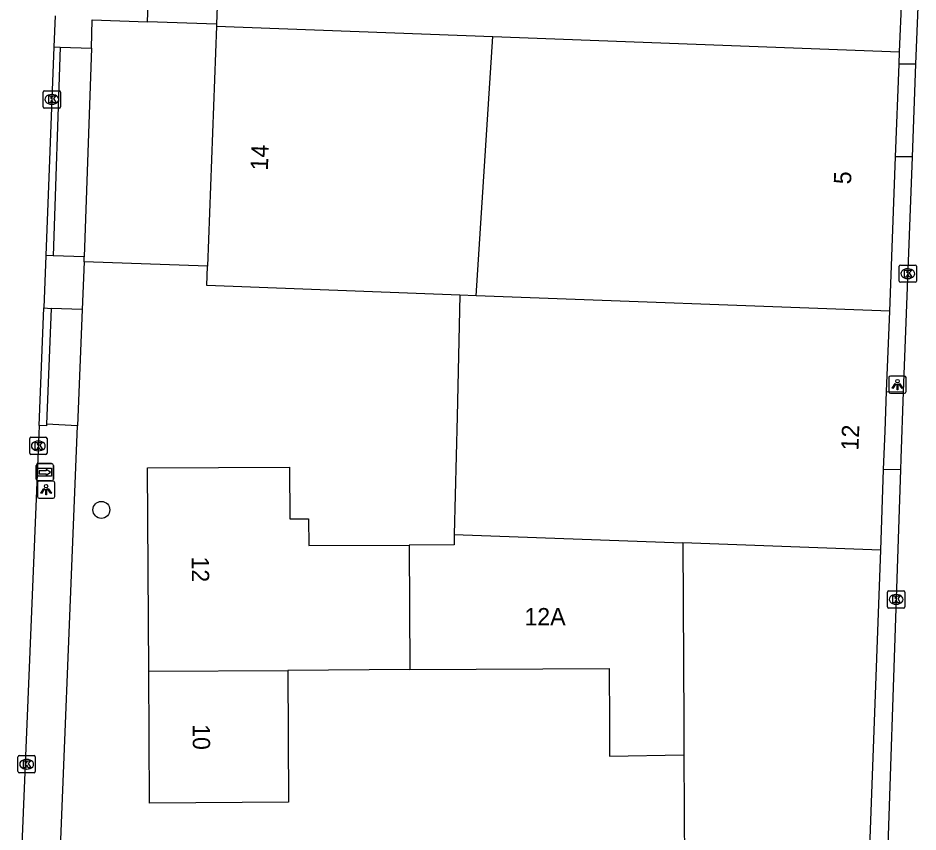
# Model space of a CAD drawing. Extents: x 161355 to 162026, y 386504 to 387459.
# Drawn here: x 161842.3 to 161894.3, y 387276.3 to 387323.4 of the extents above; entities that cross this region are included whole.
import ezdxf

# ---------------------------------------------------------------- set-up
doc = ezdxf.new("R2010")
doc.units = 0
for name, color, linetype in [('IMGEO_Boom', 7, 'Continuous'), ('IMGEO_Kolk', 7, 'Continuous'), ('IMGEO_Lichtpunt', 7, 'Continuous'), ('IMGEO_Pand', 7, 'Continuous'), ('IMGEO_Pand_nummerreeks', 7, 'Continuous'), ('IMGEO_Rijbaan_lokaal_open', 7, 'Continuous'), ('IMGEO_Voetpad_open', 7, 'Continuous'), ('IMGEO_Wegwijzer', 7, 'Continuous')]:
    doc.layers.add(name, color=color, linetype=linetype)

msp = doc.modelspace()

# ---------------------------------------------------------------- linework, layer by layer
at = {"layer": 'IMGEO_Boom'}
msp.add_circle((161847.128, 387294.958), 0.489, dxfattribs=at)
at = {"layer": 'IMGEO_Kolk'}
for p, q in [((161843.766, 387318.261), (161843.766, 387319.113)), ((161843.841, 387319.187), (161844.693, 387319.187)), ((161844.767, 387319.113), (161844.767, 387318.261)), ((161844.254, 387318.967), (161844.279, 387318.967)), ((161844.693, 387318.187), (161843.841, 387318.187)), ((161844.277, 387318.407), (161844.252, 387318.407)), ((161893.205, 387308.188), (161893.205, 387309.04)), ((161893.28, 387309.114), (161894.132, 387309.114)), ((161893.693, 387308.894), (161893.718, 387308.894)), ((161894.206, 387309.04), (161894.206, 387308.188)), ((161893.716, 387308.334), (161893.691, 387308.334)), ((161894.132, 387308.114), (161893.28, 387308.114)), ((161842.987, 387298.232), (161842.987, 387299.084)), ((161843.062, 387299.158), (161843.914, 387299.158)), ((161843.475, 387298.938), (161843.5, 387298.938)), ((161843.988, 387299.084), (161843.988, 387298.232)), ((161843.498, 387298.378), (161843.473, 387298.378)), ((161843.914, 387298.158), (161843.062, 387298.158)), ((161892.532, 387289.358), (161892.532, 387290.21)), ((161892.607, 387290.284), (161893.459, 387290.284)), ((161893.02, 387290.064), (161893.045, 387290.064)), ((161893.533, 387290.21), (161893.533, 387289.358)), ((161893.043, 387289.504), (161893.018, 387289.504)), ((161893.459, 387289.284), (161892.607, 387289.284)), ((161842.312, 387279.83), (161842.312, 387280.682)), ((161842.387, 387280.756), (161843.239, 387280.756)), ((161843.313, 387280.682), (161843.313, 387279.83)), ((161842.8, 387280.536), (161842.825, 387280.536)), ((161843.239, 387279.756), (161842.387, 387279.756)), ((161842.823, 387279.976), (161842.798, 387279.976))]:
    msp.add_line(p, q, dxfattribs=at)
for points in [[(161843.766, 387318.261), (161843.766, 387319.113)], [(161843.841, 387319.187), (161844.693, 387319.187)], [(161844.767, 387319.113), (161844.767, 387318.261)], [(161844.087, 387318.887), (161844.21, 387318.887), (161844.21, 387318.736), (161844.34, 387318.887), (161844.504, 387318.887), (161844.358, 387318.736), (161844.511, 387318.487), (161844.359, 387318.487), (161844.274, 387318.651), (161844.21, 387318.584), (161844.21, 387318.487), (161844.087, 387318.487), (161844.087, 387318.887)], [(161844.693, 387318.187), (161843.841, 387318.187)], [(161893.205, 387308.188), (161893.205, 387309.04)], [(161893.28, 387309.114), (161894.132, 387309.114)], [(161893.526, 387308.814), (161893.649, 387308.814), (161893.649, 387308.663), (161893.779, 387308.814), (161893.943, 387308.814), (161893.797, 387308.663), (161893.95, 387308.414), (161893.798, 387308.414), (161893.713, 387308.578), (161893.649, 387308.511), (161893.649, 387308.414), (161893.526, 387308.414), (161893.526, 387308.814)], [(161894.206, 387309.04), (161894.206, 387308.188)], [(161894.132, 387308.114), (161893.28, 387308.114)], [(161842.987, 387298.232), (161842.987, 387299.084)], [(161843.062, 387299.158), (161843.914, 387299.158)], [(161843.308, 387298.858), (161843.431, 387298.858), (161843.431, 387298.707), (161843.561, 387298.858), (161843.725, 387298.858), (161843.579, 387298.707), (161843.732, 387298.458), (161843.58, 387298.458), (161843.495, 387298.622), (161843.431, 387298.555), (161843.431, 387298.458), (161843.308, 387298.458), (161843.308, 387298.858)], [(161843.988, 387299.084), (161843.988, 387298.232)], [(161843.914, 387298.158), (161843.062, 387298.158)], [(161892.532, 387289.358), (161892.532, 387290.21)], [(161892.607, 387290.284), (161893.459, 387290.284)], [(161892.853, 387289.984), (161892.976, 387289.984), (161892.976, 387289.833), (161893.106, 387289.984), (161893.27, 387289.984), (161893.124, 387289.833), (161893.277, 387289.584), (161893.125, 387289.584), (161893.04, 387289.748), (161892.976, 387289.681), (161892.976, 387289.584), (161892.853, 387289.584), (161892.853, 387289.984)], [(161893.533, 387290.21), (161893.533, 387289.358)], [(161893.459, 387289.284), (161892.607, 387289.284)], [(161842.312, 387279.83), (161842.312, 387280.682)], [(161842.387, 387280.756), (161843.239, 387280.756)], [(161843.313, 387280.682), (161843.313, 387279.83)], [(161842.633, 387280.456), (161842.756, 387280.456), (161842.756, 387280.305), (161842.886, 387280.456), (161843.05, 387280.456), (161842.904, 387280.305), (161843.057, 387280.056), (161842.905, 387280.056), (161842.82, 387280.22), (161842.756, 387280.153), (161842.756, 387280.056), (161842.633, 387280.056), (161842.633, 387280.456)], [(161843.239, 387279.756), (161842.387, 387279.756)]]:
    msp.add_lwpolyline(points, dxfattribs=at)
for centre, start, end in [((161843.843, 387319.111), 91.552, 178.448), ((161843.843, 387319.111), 91.552, 178.448), ((161844.691, 387319.111), 1.552, 88.448), ((161844.691, 387319.111), 1.552, 88.448), ((161843.843, 387318.263), 181.552, 268.448), ((161843.843, 387318.263), 181.552, 268.448), ((161844.691, 387318.263), 271.552, 358.448), ((161844.691, 387318.263), 271.552, 358.448), ((161893.282, 387309.038), 91.552, 178.448), ((161893.282, 387309.038), 91.552, 178.448), ((161894.13, 387309.038), 1.552, 88.448), ((161894.13, 387309.038), 1.552, 88.448), ((161893.282, 387308.19), 181.552, 268.448), ((161893.282, 387308.19), 181.552, 268.448), ((161894.13, 387308.19), 271.552, 358.448), ((161894.13, 387308.19), 271.552, 358.448), ((161843.064, 387299.082), 91.552, 178.448), ((161843.064, 387299.082), 91.552, 178.448), ((161843.912, 387299.082), 1.552, 88.448), ((161843.912, 387299.082), 1.552, 88.448), ((161843.064, 387298.234), 181.552, 268.448), ((161843.064, 387298.234), 181.552, 268.448), ((161843.912, 387298.234), 271.552, 358.448), ((161843.912, 387298.234), 271.552, 358.448), ((161892.609, 387290.208), 91.552, 178.448), ((161892.609, 387290.208), 91.552, 178.448), ((161893.457, 387290.208), 1.552, 88.448), ((161893.457, 387290.208), 1.552, 88.448), ((161892.609, 387289.36), 181.552, 268.448), ((161892.609, 387289.36), 181.552, 268.448), ((161893.457, 387289.36), 271.552, 358.448), ((161893.457, 387289.36), 271.552, 358.448), ((161842.389, 387280.68), 91.552, 178.448), ((161842.389, 387280.68), 91.552, 178.448), ((161843.237, 387280.68), 1.552, 88.448), ((161843.237, 387280.68), 1.552, 88.448), ((161842.389, 387279.832), 181.552, 268.448), ((161842.389, 387279.832), 181.552, 268.448), ((161843.237, 387279.832), 271.552, 358.448), ((161843.237, 387279.832), 271.552, 358.448)]:
    msp.add_arc(centre, 0.0765, start, end, dxfattribs=at)
for centre, major_axis, ratio, start_param, end_param in [((161844.253, 387318.687), (-0.387, 0.002), 0.722429, 4.712389, 7.853982), ((161844.278, 387318.687), (-0.39, 0.002), 0.717154, 1.570796, 4.712389), ((161893.692, 387308.614), (-0.387, 0.002), 0.722429, 4.712389, 7.853982), ((161893.717, 387308.614), (-0.39, 0.002), 0.717154, 1.570796, 4.712389), ((161843.474, 387298.658), (-0.387, 0.002), 0.722429, 4.712389, 7.853982), ((161843.499, 387298.658), (-0.39, 0.002), 0.717154, 1.570796, 4.712389), ((161893.019, 387289.784), (-0.387, 0.002), 0.722429, 4.712389, 7.853982), ((161893.044, 387289.784), (-0.39, 0.002), 0.717154, 1.570796, 4.712389), ((161842.799, 387280.256), (-0.387, 0.002), 0.722429, 4.712389, 7.853982), ((161842.824, 387280.256), (-0.39, 0.002), 0.717154, 1.570796, 4.712389)]:
    msp.add_ellipse(centre, major_axis=major_axis, ratio=ratio, start_param=start_param, end_param=end_param, dxfattribs=at)
at = {"layer": 'IMGEO_Lichtpunt'}
for p, q in [((161892.614, 387302.603), (161892.614, 387301.796)), ((161892.614, 387302.603), (161892.614, 387301.796)), ((161893.516, 387302.698), (161892.708, 387302.698)), ((161893.516, 387302.698), (161892.708, 387302.698)), ((161893.61, 387301.796), (161893.61, 387302.603)), ((161893.61, 387301.796), (161893.61, 387302.603)), ((161892.708, 387301.702), (161893.516, 387301.702)), ((161892.708, 387301.702), (161893.516, 387301.702)), ((161843.437, 387296.532), (161843.437, 387295.725)), ((161843.437, 387296.532), (161843.437, 387295.725)), ((161844.339, 387296.627), (161843.531, 387296.627)), ((161844.339, 387296.627), (161843.531, 387296.627)), ((161844.433, 387295.725), (161844.433, 387296.532)), ((161844.433, 387295.725), (161844.433, 387296.532)), ((161843.531, 387295.631), (161844.339, 387295.631)), ((161843.531, 387295.631), (161844.339, 387295.631))]:
    msp.add_line(p, q, dxfattribs=at)
for points in [[(161892.988, 387302.267), (161893.027, 387302.239), (161892.839, 387301.977), (161892.801, 387302.004), (161892.988, 387302.267)], [(161893.09, 387302.219), (161893.137, 387302.219), (161893.137, 387301.897), (161893.09, 387301.897), (161893.09, 387302.219)], [(161893.2, 387302.239), (161893.238, 387302.266), (161893.425, 387302.004), (161893.386, 387301.976), (161893.2, 387302.239)], [(161843.811, 387296.196), (161843.85, 387296.168), (161843.662, 387295.906), (161843.624, 387295.933), (161843.811, 387296.196)], [(161843.913, 387296.148), (161843.96, 387296.148), (161843.96, 387295.826), (161843.913, 387295.826), (161843.913, 387296.148)], [(161844.023, 387296.168), (161844.061, 387296.195), (161844.248, 387295.933), (161844.209, 387295.905), (161844.023, 387296.168)]]:
    msp.add_lwpolyline(points, dxfattribs=at)
for centre in [(161893.113, 387302.401), (161843.936, 387296.33)]:
    msp.add_circle(centre, 0.0994, dxfattribs=at)
for centre, start, end in [((161892.708, 387302.603), 90, 180), ((161892.708, 387302.603), 90, 180), ((161893.516, 387302.603), 0, 90), ((161893.516, 387302.603), 0, 90), ((161892.708, 387301.796), 180, 270), ((161892.708, 387301.796), 180, 270), ((161893.516, 387301.796), 270, 0), ((161893.516, 387301.796), 270, 360), ((161843.531, 387296.532), 90, 180), ((161843.531, 387296.532), 90, 180), ((161844.339, 387296.532), 0, 90), ((161844.339, 387296.532), 0, 90), ((161843.531, 387295.725), 180, 270), ((161843.531, 387295.725), 180, 270), ((161844.339, 387295.725), 270, 0), ((161844.339, 387295.725), 270, 360)]:
    msp.add_arc(centre, 0.0946, start, end, dxfattribs=at)
at = {"layer": 'IMGEO_Pand'}
for points in [[(161854.332, 387337.744), (161854.101, 387331.584), (161854.017, 387329.346), (161853.78, 387323.028)], [(161893.239, 387321.445), (161893.358, 387324.547)], [(161853.776, 387322.926), (161853.255, 387309.041)], [(161853.78, 387323.028), (161853.776, 387322.926)], [(161853.776, 387322.926), (161869.74, 387322.327)], [(161868.786, 387307.339), (161869.74, 387322.327)], [(161869.74, 387322.327), (161893.239, 387321.445)], [(161893.212, 387320.723), (161893.239, 387321.445)], [(161893.007, 387315.376), (161893.212, 387320.723)], [(161892.664, 387306.443), (161893.007, 387315.376)], [(161867.836, 387307.373), (161853.213, 387307.921), (161853.255, 387309.041)], [(161867.836, 387307.373), (161867.672, 387300.362), (161867.513, 387293.546)], [(161868.786, 387307.339), (161867.836, 387307.373)], [(161892.664, 387306.443), (161868.786, 387307.339)], [(161892.487, 387301.808), (161892.664, 387306.443)], [(161892.314, 387297.298), (161892.399, 387299.506), (161892.487, 387301.808)], [(161849.865, 387285.642), (161849.801, 387297.382), (161857.996, 387297.427), (161858.012, 387294.439), (161859.097, 387294.445), (161859.105, 387292.897), (161864.903, 387292.929)], [(161892.144, 387292.63), (161892.314, 387297.298)], [(161867.513, 387293.546), (161867.499, 387292.943), (161864.903, 387292.929)], [(161867.513, 387293.546), (161880.71, 387293.055)], [(161864.903, 387292.929), (161864.942, 387285.724)], [(161892.144, 387292.63), (161880.71, 387293.055)], [(161880.71, 387293.055), (161880.765, 387282.664), (161880.775, 387280.795)], [(161891.232, 387267.616), (161892.144, 387292.63)], [(161857.899, 387285.685), (161857.941, 387278.059), (161849.906, 387278.015), (161849.865, 387285.642)], [(161849.865, 387285.642), (161857.899, 387285.685)], [(161864.942, 387285.724), (161857.899, 387285.685)], [(161864.942, 387285.724), (161876.452, 387285.787), (161876.469, 387282.64), (161876.479, 387280.731), (161880.775, 387280.795)], [(161880.775, 387280.795), (161880.845, 387268.014), (161891.232, 387267.616)]]:
    msp.add_lwpolyline(points, dxfattribs=at)
at = {"layer": 'IMGEO_Rijbaan_lokaal_open'}
for points in [[(161894.298, 387324.525), (161894.157, 387320.727)], [(161844.462, 387323.51), (161844.391, 387321.729)], [(161844.391, 387321.729), (161843.916, 387309.655)], [(161894.157, 387320.727), (161893.957, 387315.368)], [(161893.957, 387315.368), (161893.45, 387301.791)], [(161843.916, 387309.655), (161843.796, 387306.63)], [(161843.531, 387299.836), (161843.796, 387306.63)], [(161893.45, 387301.791), (161893.306, 387297.922), (161893.284, 387297.281)], [(161843.531, 387299.836), (161843.512, 387299.344), (161842.356, 387271.413)], [(161893.284, 387297.281), (161892.265, 387266.979)]]:
    msp.add_lwpolyline(points, dxfattribs=at)
at = {"layer": 'IMGEO_Voetpad_open'}
for points in [[(161849.797, 387323.17), (161852.592, 387400.055)], [(161846.549, 387321.653), (161846.604, 387323.278), (161849.797, 387323.17)], [(161853.78, 387323.028), (161849.797, 387323.17)], [(161844.755, 387321.713), (161844.342, 387309.646)], [(161844.391, 387321.729), (161844.755, 387321.713)], [(161844.755, 387321.713), (161846.549, 387321.653)], [(161846.549, 387321.653), (161846.142, 387309.596)], [(161894.157, 387320.727), (161893.212, 387320.723)], [(161893.957, 387315.368), (161893.007, 387315.376)], [(161844.342, 387309.646), (161843.916, 387309.655)], [(161846.142, 387309.596), (161844.342, 387309.646)], [(161846.132, 387309.296), (161846.021, 387306.551)], [(161846.132, 387309.296), (161846.142, 387309.596)], [(161853.255, 387309.041), (161846.132, 387309.296)], [(161843.796, 387306.63), (161844.221, 387306.61)], [(161844.221, 387306.61), (161843.958, 387299.922)], [(161846.021, 387306.551), (161844.221, 387306.61)], [(161846.021, 387306.551), (161845.75, 387299.82)], [(161892.487, 387301.808), (161893.45, 387301.791)], [(161843.958, 387299.922), (161843.955, 387299.818), (161843.531, 387299.836)], [(161845.75, 387299.82), (161843.958, 387299.922)], [(161844.496, 387268.714), (161845.75, 387299.82)], [(161893.284, 387297.281), (161892.314, 387297.298)]]:
    msp.add_lwpolyline(points, dxfattribs=at)
at = {"layer": 'IMGEO_Wegwijzer'}
for p, q in [((161843.366, 387296.733), (161843.366, 387297.533)), ((161843.366, 387297.533), (161843.366, 387296.733)), ((161843.466, 387297.633), (161844.256, 387297.633)), ((161844.256, 387297.633), (161843.466, 387297.633)), ((161844.356, 387297.533), (161844.356, 387296.733)), ((161844.356, 387296.733), (161844.356, 387297.533)), ((161844.256, 387296.633), (161843.466, 387296.633)), ((161843.466, 387296.633), (161844.256, 387296.633))]:
    msp.add_line(p, q, dxfattribs=at)
for points in [[(161843.467, 387297.365), (161844.255, 387297.365), (161844.255, 387296.901), (161843.467, 387296.901), (161843.467, 387297.365)], [(161843.532, 387297.217), (161843.532, 387297.133), (161843.532, 387297.049), (161843.943, 387297.049), (161843.943, 387296.966), (161844.19, 387297.133), (161843.943, 387297.3), (161843.943, 387297.217), (161843.532, 387297.217)]]:
    msp.add_lwpolyline(points, dxfattribs=at)
for centre, start, end in [((161843.466, 387297.533), 90, 180), ((161843.466, 387297.533), 90, 180), ((161844.256, 387297.533), 0, 90), ((161844.256, 387297.533), 360, 90), ((161843.466, 387296.733), 180, 270), ((161843.466, 387296.733), 180, 270), ((161844.256, 387296.733), 270, 0), ((161844.256, 387296.733), 270, 0)]:
    msp.add_arc(centre, 0.1, start, end, dxfattribs=at)

# ---------------------------------------------------------------- texts
at = {"layer": 'IMGEO_Pand_nummerreeks'}
for s, rotation, p in [('14', 87.852, (161856.744, 387314.566)), ('5', 87.7569, (161890.429, 387313.767)), ('12', 87.7943, (161890.855, 387298.376)), ('12', 270.3123, (161852.349, 387292.264)), ('12A', 0.3094, (161871.565, 387288.28)), ('10', 270.308, (161852.401, 387282.574))]:
    msp.add_text(s, height=1, rotation=rotation, dxfattribs=at).set_placement(p)

doc.saveas('drawing.dxf')
